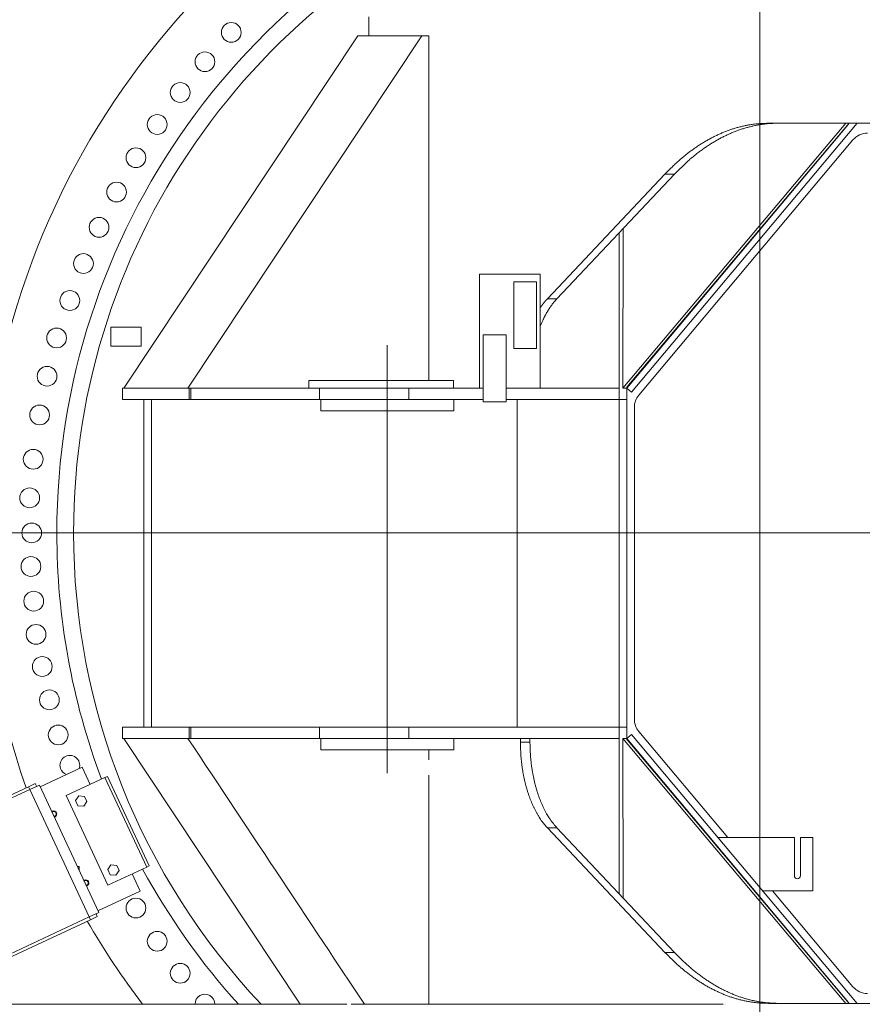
# Model space of a CAD drawing. Extents: x 0 to 59450, y 0 to 42050.
# Tile 261 of 304: x 34977 to 36085, y 35901 to 37197. Entities that reach past the tile are written whole.
import ezdxf

# ---------------------------------------------------------------- set-up
doc = ezdxf.new("R2010")
doc.units = 0
doc.header["$LTSCALE"] = 20
doc.header["$MEASUREMENT"] = 0
doc.layers.get('0').update_dxf_attribs({"linetype": 'CONTINUOUS'})
doc.layers.get('Defpoints').update_dxf_attribs({"linetype": 'CONTINUOUS'})
doc.dimstyles.new('DXF001', dxfattribs={"dimtxt": 3.1, "dimasz": 2, "dimexe": 2, "dimexo": 0.8, "dimgap": 0.09, "dimtad": 1, "dimdsep": 46, "dimtxsty": 'STANDARD', "dimcen": 0.09, "dimazin": 2, "dimtfac": 0.645161, "dimtdec": 4, "dimtmove": 0, "dimatfit": 3, "dimfxl": 1, "dimtvp": 0.66129, "dimtolj": 1, "dimtzin": 0, "dimarcsym": 0})

# ---------------------------------------------------------------- blocks, each defined once
blk = doc.blocks.new('_OPEN')
at = {"color": 0, "linetype": 'ByBlock', "lineweight": -2}
for p, q in [((-1, 0.166667), (0, 0)), ((0, 0), (-1, -0.166667)), ((0, 0), (-1, 0))]:
    blk.add_line(p, q, dxfattribs=at)
blk = doc.blocks.new('*D32')
at = {"color": 0, "linetype": 'Continuous', "lineweight": -2}
for p, q in [((36630.8, 38018.8), (33035.6, 38018.8)), ((33037.6, 35020.5), (33037.6, 38016.8)), ((34773.9, 35018.5), (33035.6, 35018.5))]:
    blk.add_line(p, q, dxfattribs=at)
at = {"layer": 'Defpoints', "color": 0, "linetype": 'Continuous'}
for p in [(33037.6, 38018.8), (36631.6, 38018.8), (34774.7, 35018.5)]:
    blk.add_point(p, dxfattribs=at)
at = {"color": 0, "linetype": 'Continuous', "lineweight": -2, "xscale": 2, "yscale": 2, "zscale": 2}
for p, rotation in [((33037.6, 38018.8), 90), ((33037.6, 35018.5), 270)]:
    blk.add_blockref('_OPEN', p, dxfattribs=dict(at, rotation=rotation))
at = {"color": 0, "linetype": 'Continuous', "lineweight": 13, "insert": (32997.5, 36692.5), "char_height": 80, "attachment_point": 5, "rotation": 90}
blk.add_mtext('\\A1;\\A1;3000', dxfattribs=at)

msp = doc.modelspace()

# ---------------------------------------------------------------- linework, layer by layer
at = {"color": 3, "linetype": 'Continuous', "lineweight": 13}
for p, q in [((35950.241, 36521.459), (35950.241, 37577.959)), ((35436.042, 37200.459), (35436.042, 37175.459)), ((35113.751, 36711.959), (35421.399, 37175.459)), ((35505.822, 37175.459), (35198.174, 36711.959)), ((35421.399, 37175.459), (35505.822, 37175.459)), ((35514.902, 37175.459), (35505.822, 37175.459)), ((35514.902, 37175.459), (35514.902, 36721.959)), ((36063.516, 37060.459), (35770.223, 36711.959)), ((35775.241, 36713.01), (36067.649, 37060.459)), ((35775.241, 36711.959), (36066.71, 37059.319)), ((36078.11, 37060.459), (35781.369, 36706.817)), ((36284.288, 37060.459), (35961.673, 37060.459)), ((35974.253, 37060.458), (35969.548, 37060.383)), ((36067.66, 37060.45), (36067.667, 37060.459)), ((35791.089, 36702.844), (36072.762, 37038.529)), ((35670.819, 36829.487), (35825.513, 36993.472)), ((35838.093, 36993.472), (35683.399, 36829.487)), ((35825.512, 36993.473), (35829.607, 36997.726)), ((35838.093, 36993.472), (35825.513, 36993.472)), ((35770.746, 36922.079), (35770.223, 36711.959)), ((35765.241, 36711.959), (35765.241, 36916.243)), ((35581.582, 36861.959), (35661.582, 36861.959)), ((35581.582, 36861.959), (35581.582, 36711.959)), ((35661.582, 36861.959), (35661.582, 36711.959)), ((35656.582, 36851.959), (35626.582, 36851.959)), ((35626.582, 36851.959), (35626.582, 36849.96)), ((35626.582, 36763.959), (35626.582, 36849.959)), ((35656.582, 36849.96), (35656.582, 36851.959)), ((35656.582, 36849.959), (35656.582, 36763.959)), ((35661.582, 36817.812), (35661.878, 36818.251)), ((35683.399, 36829.487), (35670.819, 36829.487)), ((35683.4, 36829.487), (35682.583, 36828.607)), ((35096.586, 36791.959), (35096.586, 36766.959)), ((35096.586, 36791.959), (35136.586, 36791.959)), ((35136.586, 36791.959), (35136.586, 36766.959)), ((35616.582, 36781.959), (35586.582, 36781.959)), ((35586.582, 36781.959), (35586.582, 36779.959)), ((35586.582, 36693.959), (35586.582, 36779.959)), ((35616.582, 36779.959), (35616.582, 36781.959)), ((35616.582, 36779.959), (35616.582, 36693.959)), ((35136.586, 36766.959), (35096.586, 36766.959)), ((35460.241, 36768.484), (35460.241, 36205.348)), ((35656.582, 36763.959), (35626.582, 36763.959)), ((35357.215, 36721.959), (35547.215, 36721.959)), ((35357.215, 36721.959), (35357.215, 36711.959)), ((35547.215, 36711.959), (35547.215, 36721.959)), ((35111.983, 36711.959), (35111.983, 36696.959)), ((35111.983, 36711.959), (35199.661, 36711.959)), ((35199.661, 36711.959), (35201.959, 36711.959)), ((35199.661, 36711.959), (35199.661, 36696.959)), ((35201.959, 36711.959), (35371.161, 36711.959)), ((35201.959, 36711.959), (35201.959, 36696.959)), ((35371.161, 36711.959), (35488.726, 36711.959)), ((35371.161, 36711.959), (35371.161, 36696.959)), ((35488.726, 36711.959), (35581.582, 36711.959)), ((35488.726, 36696.959), (35488.726, 36711.959)), ((35586.583, 36711.959), (35581.582, 36711.959)), ((35661.582, 36711.959), (35616.583, 36711.959)), ((35661.583, 36711.959), (35765.241, 36711.959)), ((35765.241, 36711.959), (35765.241, 36696.959)), ((35770.223, 36711.959), (35774.356, 36711.959)), ((35775.241, 36713.01), (35775.241, 36696.959)), ((35781.369, 36706.817), (35775.241, 36711.959)), ((35199.661, 36696.959), (35111.983, 36696.959)), ((35140.241, 36265.959), (35140.241, 36696.959)), ((35150.241, 36265.959), (35150.241, 36689.627)), ((35201.959, 36696.959), (35199.661, 36696.959)), ((35371.161, 36696.959), (35201.959, 36696.959)), ((35488.726, 36696.959), (35371.161, 36696.959)), ((35372.741, 36696.959), (35372.741, 36681.959)), ((35586.582, 36696.959), (35488.726, 36696.959)), ((35547.741, 36681.959), (35547.741, 36696.959)), ((35616.582, 36693.959), (35586.582, 36693.959)), ((35765.241, 36696.959), (35616.581, 36696.959)), ((35631.326, 36265.959), (35631.326, 36696.959)), ((35765.241, 36265.959), (35765.241, 36696.959)), ((35775.241, 36696.959), (35765.241, 36696.959)), ((35775.241, 36696.959), (35775.241, 36265.959)), ((35372.741, 36681.959), (35547.741, 36681.959)), ((35785.241, 36686.774), (35785.241, 36527.459)), ((35950.241, 36521.459), (34893.741, 36521.459)), ((35785.241, 36527.459), (35785.241, 36276.144)), ((35950.241, 36521.459), (37006.741, 36521.459)), ((35950.241, 36521.459), (35950.241, 34968.205)), ((35111.983, 36265.959), (35111.983, 36250.959)), ((35111.983, 36265.959), (35199.661, 36265.959)), ((35199.661, 36265.959), (35201.959, 36265.959)), ((35199.661, 36250.959), (35199.661, 36265.959)), ((35201.959, 36265.959), (35488.726, 36265.959)), ((35201.959, 36265.959), (35201.959, 36250.959)), ((35371.161, 36265.959), (35371.161, 36250.959)), ((35488.726, 36265.959), (35765.241, 36265.959)), ((35488.726, 36250.959), (35488.726, 36265.959)), ((35765.241, 36265.959), (35775.241, 36265.959)), ((35765.241, 36265.959), (35765.241, 36250.959)), ((35775.241, 36265.959), (35775.241, 36249.908)), ((35199.661, 36250.959), (35111.983, 36250.959)), ((35345.731, 35901.459), (35113.751, 36250.959)), ((35198.174, 36250.958), (35205.907, 36239.308)), ((35201.959, 36250.959), (35199.661, 36250.959)), ((35371.161, 36250.959), (35201.959, 36250.959)), ((35488.726, 36250.959), (35371.161, 36250.959)), ((35372.741, 36250.959), (35372.741, 36235.959)), ((35765.241, 36250.959), (35488.726, 36250.959)), ((35547.741, 36235.959), (35547.741, 36250.959)), ((35635.418, 36246.014), (35635.418, 36250.959)), ((35647.998, 36250.959), (35647.998, 36246.014)), ((35765.241, 36250.959), (35765.241, 36046.675)), ((36063.516, 35902.459), (35770.223, 36250.959)), ((35770.223, 36250.959), (35770.746, 36040.839)), ((35770.223, 36250.959), (35774.356, 36250.959)), ((35774.356, 36250.959), (36067.649, 35902.459)), ((35775.241, 36250.959), (35781.369, 36256.101)), ((36066.71, 35903.599), (35775.241, 36250.959)), ((35781.369, 36256.101), (36078.11, 35902.459)), ((35908.24, 36120.459), (35791.089, 36260.074)), ((35205.907, 36239.308), (35213.64, 36227.658)), ((35372.741, 36235.959), (35547.741, 36235.959)), ((35514.902, 36235.959), (35514.902, 36222.859)), ((35635.418, 36246.014), (35647.998, 36246.014)), ((35647.997, 36246.014), (35648.037, 36241.659)), ((35213.64, 36227.658), (35221.372, 36216.008)), ((35003.803, 36187.413), (35059.088, 36213.193)), ((35059.088, 36213.193), (35069.653, 36190.536)), ((35221.372, 36216.008), (35229.105, 36204.358)), ((35037.933, 36175.744), (35089.012, 36199.563)), ((35089.012, 36199.563), (35092.311, 36201.101)), ((35143.953, 36081.743), (35089.012, 36199.563)), ((35092.311, 36201.101), (35147.252, 36083.281)), ((35229.105, 36204.358), (35236.838, 36192.709)), ((35514.902, 36202.854), (35514.902, 35901.459)), ((34988.368, 36187.388), (34843.359, 36119.769)), ((34990.058, 36183.762), (34845.049, 36116.144)), ((34997.431, 36191.614), (34988.368, 36187.388)), ((34990.058, 36183.762), (34988.368, 36187.388)), ((35002.747, 36189.679), (34990.058, 36183.762)), ((35068.243, 36016.096), (34990.058, 36183.762)), ((34997.431, 36191.614), (34999.121, 36187.989)), ((35002.747, 36189.679), (35080.931, 36022.012)), ((35236.838, 36192.709), (35244.57, 36181.059)), ((35092.873, 36057.924), (35037.933, 36175.744)), ((35054.695, 36175.291), (35050.39, 36169.143)), ((35062.172, 36174.637), (35054.695, 36175.291)), ((35065.344, 36167.834), (35062.172, 36174.637)), ((35244.57, 36181.059), (35252.303, 36169.409)), ((35050.39, 36169.143), (35053.562, 36162.34)), ((35061.039, 36161.686), (35053.562, 36162.34)), ((35061.039, 36161.686), (35065.344, 36167.834)), ((35252.303, 36169.409), (35260.036, 36157.759)), ((35260.036, 36157.759), (35267.768, 36146.109)), ((35023.274, 36147.966), (35023.282, 36147.948)), ((35023.327, 36147.969), (35023.319, 36147.987)), ((35267.768, 36146.109), (35275.501, 36134.459)), ((35275.501, 36134.459), (35283.234, 36122.809)), ((35670.819, 36133.43), (35668.784, 36135.671)), ((35825.513, 35969.446), (35670.819, 36133.431)), ((35670.819, 36133.431), (35683.399, 36133.431)), ((35683.399, 36133.431), (35838.093, 35969.446)), ((35283.234, 36122.809), (35290.966, 36111.159)), ((35895.186, 36120.459), (35995.741, 36120.459)), ((35995.741, 36120.459), (35995.741, 36070.459)), ((36003.741, 36120.459), (36019.741, 36120.459)), ((36003.741, 36070.459), (36003.741, 36120.459)), ((36019.741, 36120.459), (36019.741, 36050.459)), ((35290.966, 36111.159), (35298.699, 36099.509)), ((35298.699, 36099.509), (35306.432, 36087.859)), ((35055.241, 36082.459), (35052.744, 36082.459)), ((35055.241, 36077.106), (35055.241, 36082.459)), ((35096.956, 36084.66), (35092.651, 36078.512)), ((35143.953, 36081.743), (35092.873, 36057.924)), ((35104.433, 36084.006), (35096.956, 36084.66)), ((35107.605, 36077.203), (35104.433, 36084.006)), ((35147.252, 36083.281), (35143.953, 36081.743)), ((35306.432, 36087.859), (35314.165, 36076.207)), ((35092.651, 36078.512), (35095.823, 36071.709)), ((35103.3, 36071.055), (35095.823, 36071.709)), ((35103.3, 36071.055), (35107.605, 36077.203)), ((35124.594, 36072.716), (35135.159, 36050.058)), ((35314.165, 36076.207), (35321.897, 36064.559)), ((35065.535, 36057.335), (35065.544, 36057.317)), ((35065.589, 36057.338), (35065.581, 36057.356)), ((35321.897, 36064.559), (35329.626, 36052.915)), ((35135.159, 36050.058), (35079.874, 36024.278)), ((35329.626, 36052.915), (35337.362, 36041.259)), ((35337.362, 36041.259), (35345.111, 36029.585)), ((36019.741, 36050.459), (35953.923, 36050.459)), ((36072.762, 35924.389), (35966.977, 36050.459)), ((35345.111, 36029.585), (35352.828, 36017.959)), ((34923.233, 35948.477), (35068.243, 36016.096)), ((35068.243, 36016.096), (35080.931, 36022.012)), ((35068.243, 36016.096), (35069.933, 36012.47)), ((35069.933, 36012.47), (35078.996, 36016.696)), ((35078.996, 36016.696), (35077.306, 36020.322)), ((35352.828, 36017.959), (35360.499, 36006.402)), ((34924.924, 35944.851), (35069.933, 36012.47)), ((35360.499, 36006.402), (35368.293, 35994.659)), ((35368.293, 35994.659), (35376.27, 35982.641)), ((35376.27, 35982.641), (35383.758, 35971.359)), ((35383.758, 35971.359), (35390.529, 35961.159)), ((35825.513, 35969.446), (35838.093, 35969.446)), ((35838.094, 35969.447), (35842.189, 35965.193)), ((35390.529, 35961.159), (35399.224, 35948.059)), ((35399.224, 35948.059), (35412.616, 35927.882)), ((35412.616, 35927.882), (35430.154, 35901.459)), ((35001.976, 35901.459), (34201.06, 35901.459)), ((35001.821, 35901.19), (35001.822, 35901.194)), ((35001.976, 35901.19), (35001.976, 35901.459)), ((35001.981, 35901.459), (35005.926, 35901.459)), ((35005.926, 35901.46), (35005.923, 35901.46)), ((35401.942, 35901.459), (35005.927, 35901.459)), ((35401.497, 35901.19), (35401.512, 35901.208)), ((35401.942, 35901.459), (35404.452, 35901.459)), ((35401.942, 35901.459), (35401.942, 35901.19)), ((35404.451, 35901.459), (35405.741, 35901.459)), ((35404.451, 35901.459), (35404.451, 35901.19)), ((35405.741, 35901.19), (35405.741, 35901.459)), ((35413.741, 35901.459), (35414.174, 35901.459)), ((35413.741, 35901.19), (35413.741, 35901.459)), ((35414.174, 35901.459), (35416.174, 35901.459)), ((35414.174, 35901.19), (35414.174, 35901.459)), ((35889.741, 35901.459), (35416.174, 35901.459)), ((35416.174, 35901.459), (35416.174, 35901.19)), ((35889.741, 35901.459), (35891.741, 35901.459)), ((35889.741, 35901.19), (35889.741, 35901.459)), ((35891.741, 35901.459), (35892.741, 35901.459)), ((35891.741, 35901.459), (35891.741, 35901.19)), ((35900.741, 35901.459), (35892.741, 35901.459)), ((35892.741, 35901.19), (35892.741, 35901.459)), ((35904.465, 35901.183), (35904.472, 35901.19)), ((35904.472, 35901.19), (35904.465, 35901.19)), ((35961.674, 35902.459), (35956.969, 35902.534)), ((35961.673, 35902.459), (36284.288, 35902.459)), ((36067.667, 35902.459), (36067.66, 35902.467))]:
    msp.add_line(p, q, dxfattribs=at)
for centre in [(35255.098, 37179.929), (35220.469, 37141.329), (35187.98, 37100.911), (35157.727, 37058.793), (35129.798, 37015.099), (35104.277, 36969.958), (35081.236, 36923.5), (35060.744, 36875.864), (35042.862, 36827.188), (35025.404, 36777.909), (35012.889, 36727.585), (35003.117, 36676.657), (34994.66, 36618.356), (34990.016, 36567.551), (34992.741, 36521.459), (34992.741, 36521.459), (34991.683, 36477.224), (34995.393, 36431.62), (34998.389, 36387.901), (35006.574, 36345.642), (35015.917, 36301.782), (35027.541, 36255.596), (35129.801, 36027.814), (35157.73, 35984.12), (35187.983, 35942.002)]:
    msp.add_circle(centre, 13, dxfattribs=at)
for centre, radius, start, end in [((35950.241, 36521.459), 1021.5, 108.09943, 180), ((35950.241, 36521.459), 924.5, 108.96492, 180), ((35950.241, 36521.459), 902.5, 108.5521, 180), ((35966.952, 36891.185), 170.008, 107.968644, 109.636104), ((35969.007, 36884.361), 177.134, 106.340361, 107.91991), ((35963.565, 36900.405), 160.208, 104.326794, 106.087341), ((35977.779, 36896.041), 164.849, 107.909681, 109.632465), ((35957.163, 36924.528), 135.251, 102.109825, 104.227717), ((35976.801, 36898.839), 161.885, 106.144021, 107.885211), ((35965.413, 36896.946), 163.966, 101.271586, 102.906535), ((35976.163, 36901.493), 159.159, 104.42987, 106.188814), ((36014.997, 36651.633), 414.24, 100.781923, 101.365402), ((35975.516, 36903.678), 156.881, 102.627323, 104.400004), ((35957.473, 36927.241), 132.828, 96.335521, 98.646393), ((35975.159, 36905.779), 154.753, 100.881811, 102.668233), ((35955.936, 36943.217), 116.78, 92.430717, 96.451161), ((35974.74, 36907.476), 153.007, 99.051186, 100.847772), ((35974.632, 36908.751), 151.732, 97.28367, 99.086515), ((35972.599, 36752.794), 307.858, 92.033693, 94.026123), ((35974.438, 36909.342), 151.121, 95.437409, 97.239326), ((35974.395, 36910.656), 149.809, 93.658204, 95.468693), ((35974.205, 36912.231), 148.224, 91.800436, 93.623735), ((35981.862, 36860.872), 203.843, 119.332606, 120.81259), ((35978.834, 36866.199), 197.717, 117.811935, 119.323918), ((35975.867, 36871.319), 191.803, 116.197355, 117.741537), ((35990.263, 36868.15), 195.452, 119.308736, 120.853139), ((35973.715, 36875.709), 186.915, 114.629164, 116.199507), ((35988.364, 36871.748), 191.386, 117.77916, 119.340225), ((35971.913, 36879.115), 183.067, 112.972201, 114.560842), ((35985.49, 36877.132), 185.282, 116.170784, 117.768911), ((35969.518, 36884.568), 177.113, 111.317445, 112.9474), ((35983.373, 36881.86), 180.105, 114.599758, 116.22987), ((35966.651, 36891.311), 169.789, 109.554851, 111.24335), ((35981.635, 36885.542), 176.035, 112.931452, 114.584309), ((35980.215, 36889.275), 172.043, 111.303113, 112.980243), ((35978.803, 36892.738), 168.303, 109.583264, 111.283599), ((36091.913, 37022.459), 25, 90, 140), ((35997.275, 36838.336), 231.145, 125.224832, 126.581321), ((35992.974, 36844.364), 223.74, 123.827232, 125.215314), ((35988.843, 36850.064), 216.705, 122.339798, 123.758867), ((36002.145, 36849.561), 217.536, 125.258797, 126.712302), ((35985.262, 36855.667), 210.056, 120.881913, 122.332146), ((36007.909, 36840.312), 228.417, 123.751912, 125.100016), ((35996.959, 36856.737), 208.677, 122.287571, 123.758011), ((35991.444, 36866.259), 197.682, 120.865826, 122.410186), ((36018.359, 36813.055), 264.063, 130.618602, 131.852855), ((36012.496, 36819.822), 255.11, 129.342861, 130.608439), ((36007.062, 36826.013), 246.877, 127.98345, 129.278435), ((36000.457, 36851.161), 215.357, 130.86872, 132.576128), ((36002.123, 36832.275), 238.902, 126.648432, 127.973962), ((36266.176, 36518.484), 641.017, 128.933667, 129.372338), ((36018.692, 36825.439), 246.721, 127.770006, 129.023077), ((35988.214, 36868.364), 194.136, 126.73371, 128.41905), ((36036.111, 36794.906), 289.447, 134.357708, 135.515689), ((36030.824, 36799.946), 282.147, 133.128516, 134.305553), ((36025.093, 36806.001), 273.811, 131.917439, 133.119363), ((36245.176, 36591.947), 571.785, 134.066188, 135.393749), ((35992.978, 36858.352), 205.004, 132.396817, 135.203153), ((35748.438, 36759.56), 104.581, 145.572208, 145.860978), ((35747.22, 36760.389), 103.108, 145.278028, 145.569628), ((35746.256, 36761.05), 101.939, 144.980747, 145.274483), ((35745.555, 36761.53), 101.089, 144.681003, 144.975895), ((35744.764, 36762.097), 100.117, 144.387347, 144.683851), ((35743.958, 36762.656), 99.136, 144.080834, 144.378939), ((35743.15, 36763.242), 98.138, 143.781356, 144.081227), ((35742.394, 36763.771), 97.215, 143.468193, 143.76956), ((35741.606, 36764.367), 96.227, 143.171199, 143.474341), ((35740.849, 36764.924), 95.287, 142.861515, 143.166249), ((35740.093, 36765.482), 94.347, 142.548152, 142.854617), ((35739.404, 36766.013), 93.477, 142.241307, 142.549177), ((35738.605, 36766.614), 92.478, 141.923053, 142.232941), ((35737.779, 36767.264), 91.427, 141.612309, 141.924314), ((35737.202, 36767.72), 90.691, 141.29849, 141.611571), ((35736.906, 36767.943), 90.321, 140.979095, 141.291886), ((35735.672, 36768.927), 88.743, 140.653847, 140.971118), ((35733.769, 36770.465), 86.296, 140.31713, 140.642345), ((35734.715, 36769.733), 87.491, 140.025576, 140.343647), ((35738.286, 36766.723), 92.162, 139.719164, 140.017978), ((35732.104, 36771.859), 84.125, 139.334504, 139.665477), ((35722.577, 36780.034), 71.572, 138.93284, 139.328746), ((35734.613, 36769.83), 87.349, 138.768808, 139.072568), ((35836.881, 36680.306), 223.266, 138.681628, 138.788785), ((35722.177, 36780.498), 70.968, 137.863061, 138.291915), ((35715.816, 36786.273), 62.377, 137.130808, 137.87648), ((35790.834, 36717.815), 163.934, 137.062343, 137.43253), ((35759.831, 36760.355), 103.152, 145.663142, 146.420871), ((35757.675, 36761.869), 100.518, 144.913379, 145.682729), ((35755.689, 36763.244), 98.102, 144.124512, 144.903942), ((35753.678, 36764.742), 95.595, 143.354494, 144.145625), ((35751.819, 36766.115), 93.285, 142.54806, 143.349398), ((35749.89, 36767.633), 90.83, 141.7548, 142.568617), ((35748.06, 36769.061), 88.508, 140.92235, 141.747646), ((35746.376, 36770.474), 86.311, 140.108764, 140.945408), ((35744.998, 36771.609), 84.525, 139.255999, 140.100022), ((35743.007, 36773.363), 81.872, 138.415323, 139.276594), ((35740.596, 36775.505), 78.647, 137.530828, 138.41641), ((35781.688, 36747.415), 128.57, 152.762482, 153.439782), ((35788.808, 36743.521), 136.683, 152.056458, 152.677277), ((35778.98, 36748.734), 125.558, 151.382593, 152.05632), ((35773.776, 36751.689), 119.575, 150.727302, 151.43129), ((35773.34, 36751.917), 119.083, 150.021605, 150.720381), ((35771.674, 36752.901), 117.148, 149.328294, 150.030975), ((35768.783, 36754.598), 113.796, 148.604539, 149.320828), ((35766.214, 36756.215), 110.76, 147.897499, 148.626288), ((35764.166, 36757.485), 108.351, 147.153961, 147.89098), ((35761.976, 36758.944), 105.719, 146.427013, 147.174508), ((35950.835, 36674.778), 312.659, 157.026417, 157.689125), ((35767.504, 36753.7), 113.07, 156.196709, 157.587565), ((35775.389, 36750.401), 121.616, 155.445319, 156.273929), ((36015.964, 36634.885), 388.472, 154.494999, 154.693808), ((35794.566, 36740.632), 143.116, 153.945125, 154.538962), ((35767.701, 36754.439), 112.919, 153.454299, 154.251555), ((35810.241, 36686.774), 25, 140, 180), ((35250.241, 36689.627), 100, 175.75947, 180), ((35950.241, 36521.459), 1021.5, 180, 199.17155), ((35950.241, 36521.459), 924.5, 180, 200.51876), ((35950.241, 36521.459), 902.5, 180, 223.39157), ((35810.241, 36276.144), 25, 180, 220), ((36118.153, 36255.808), 482.834, 181.16232, 182.343571), ((35818.68, 36240.529), 183.012, 181.397712, 183.785305), ((35881.201, 36245.872), 233.202, 181.03501, 182.111557), ((35887.845, 36246.154), 239.852, 182.120578, 183.174531), ((35042.863, 36215.725), 13, 340.25378, 558.62069), ((35836.06, 36241.33), 200.407, 183.686013, 185.113088), ((36183.302, 36284.313), 550.226, 186.348682, 186.756661), ((35890.017, 36246.251), 242.026, 183.168883, 184.21873), ((35885.248, 36246.106), 237.259, 184.268443, 185.343057), ((35882.053, 36245.801), 234.05, 185.341537, 186.432969), ((35042.863, 36215.725), 13, 198.62069, 249.74622), ((35868.694, 36246.753), 233.384, 186.686699, 187.748347), ((35824.409, 36239.014), 188.467, 187.2322, 188.628762), ((35847.593, 36242.627), 211.931, 188.654167, 189.865549), ((35879.145, 36245.647), 231.143, 186.475877, 187.581719), ((35875.863, 36245.216), 227.833, 187.583308, 188.704238), ((35871.176, 36244.693), 223.121, 188.753605, 189.895378), ((35858.298, 36244.969), 222.88, 189.987327, 191.117082), ((35840.887, 36241.537), 205.133, 191.114118, 192.341909), ((35830.836, 36238.987), 194.77, 192.240951, 193.530287), ((35866.506, 36243.892), 218.382, 189.89879, 191.060844), ((35861.113, 36243.041), 212.926, 191.114561, 192.299758), ((35855.626, 36241.867), 207.315, 192.305731, 193.514656), ((35827.766, 36238.273), 191.618, 193.537439, 194.83467), ((35822.538, 36236.766), 186.179, 194.798435, 196.119067), ((35815.058, 36234.6), 178.392, 196.117618, 197.480102), ((35849.58, 36240.63), 201.147, 193.574689, 194.809818), ((35843.192, 36238.98), 194.55, 194.820868, 196.085345), ((35836.288, 36237.217), 187.428, 196.152134, 197.449214), ((35807.928, 36232.159), 170.857, 197.417666, 198.82233), ((35801.385, 36229.914), 163.941, 198.817438, 200.259376), ((35794.518, 36227.199), 156.559, 200.197536, 201.68358), ((35829.865, 36235.224), 180.703, 197.457132, 198.784981), ((35823.805, 36233.389), 174.375, 198.855233, 200.210373), ((35815.643, 36230.494), 165.716, 200.246099, 201.650589), ((35787.73, 36224.483), 149.247, 201.677213, 203.20819), ((35780.845, 36221.334), 141.678, 203.135015, 204.717843), ((35774.348, 36218.316), 134.514, 204.707634, 206.340149), ((35767.843, 36214.9), 127.169, 206.260971, 207.951131), ((35806.15, 36226.975), 155.594, 201.735917, 203.206623), ((35802.361, 36225.225), 151.422, 203.162799, 204.641539), ((35803.42, 36225.912), 152.671, 204.710243, 206.139746), ((35786.515, 36218.274), 134.131, 206.392299, 208.004925), ((35021.614, 36151.584), 4, 115, 130.47226), ((35021.614, 36151.584), 3.98, 115, 130.55607), ((35021.614, 36151.584), 3.35, 115, 138.0412), ((35021.614, 36151.584), 3.25, 270.20204, 499.78589), ((35021.614, 36151.584), 4, 295.3581, 475), ((35021.614, 36151.584), 3.98, 295.3599, 475), ((35021.614, 36151.584), 3.35, 275.16922, 475), ((35021.614, 36151.584), 3.98, 278.67009, 294.6401), ((35021.614, 36151.584), 4, 278.75831, 294.6419), ((35021.614, 36151.584), 3.98, 294.6401, 295.3599), ((35021.614, 36151.584), 4, 294.6419, 295.3581), ((35761.856, 36211.691), 120.377, 207.937781, 209.681517), ((35755.71, 36207.992), 113.206, 209.595529, 211.405896), ((35749.98, 36204.449), 106.468, 211.385069, 213.260318), ((35744.886, 36200.913), 100.27, 213.167314, 215.107265), ((35764.6, 36206.915), 109.449, 208.141854, 210.109222), ((35779.46, 36213.773), 125.754, 209.415428, 211.001881), ((35914.355, 36294.448), 282.933, 210.935225, 211.564641), ((35752.613, 36199.266), 95.363, 213.707901, 215.975412), ((35740.82, 36198.047), 95.296, 215.103479, 217.088034), ((35735.164, 36193.568), 88.083, 216.982634, 219.0701), ((35728.972, 36188.404), 80.021, 218.993888, 221.223277), ((35737.052, 36188.094), 76.207, 216.049832, 220.215873), ((35821.009, 36252.507), 181.977, 218.634748, 220.870603), ((35950.241, 36521.459), 924.5, 208.58239, 222.11592), ((35999.741, 36070.459), 4, 180, 360), ((35063.876, 36060.953), 4, 115, 130.48566), ((35063.876, 36060.953), 3.98, 115, 130.56666), ((35063.876, 36060.953), 3.35, 115, 138.082), ((35063.876, 36060.953), 3.25, 270.19014, 499.80474), ((35063.876, 36060.953), 4, 295.3581, 475), ((35063.876, 36060.953), 3.98, 295.3599, 475), ((35063.876, 36060.953), 3.35, 275.14786, 475), ((35063.876, 36060.953), 3.98, 278.65359, 294.6401), ((35063.876, 36060.953), 4, 278.7474, 294.6419), ((35063.876, 36060.953), 3.98, 294.6401, 295.3599), ((35063.876, 36060.953), 4, 294.6419, 295.3581), ((35950.241, 36521.459), 1021.5, 210.01333, 217.36933), ((36232.614, 36370.989), 571.811, 224.606075, 225.933609), ((36048.698, 36168.013), 289.451, 224.483478, 225.641461), ((35980.404, 36104.574), 205.013, 224.796882, 227.603163), ((35987.882, 36111.761), 215.364, 227.423021, 229.130398), ((36043.41, 36162.963), 282.143, 225.692293, 226.869334), ((36037.678, 36156.913), 273.809, 226.879152, 228.08108), ((36030.944, 36149.858), 264.061, 228.145644, 229.379904), ((36253.613, 36444.457), 641.046, 230.627679, 231.066342), ((36006.118, 36137.487), 246.732, 230.976679, 232.229726), ((35975.639, 36094.561), 194.144, 231.580702, 233.266013), ((36025.08, 36143.095), 255.111, 229.390778, 230.656364), ((35989.57, 36113.368), 217.548, 233.28809, 234.741571), ((36019.647, 36136.896), 246.871, 230.719395, 232.014391), ((36014.707, 36130.642), 238.902, 232.025124, 233.350668), ((36009.858, 36124.572), 231.138, 233.41668, 234.773185), ((35995.334, 36122.61), 228.423, 234.899204, 236.247286), ((35984.384, 36106.188), 208.685, 236.241686, 237.712104), ((35978.867, 36096.666), 197.689, 237.589657, 239.133994), ((36005.557, 36118.552), 223.74, 234.783806, 236.171906), ((35977.687, 36094.774), 195.46, 239.14657, 240.690952), ((36001.425, 36112.843), 216.697, 236.239153, 237.658243), ((35975.788, 36091.176), 191.393, 240.659441, 242.220487), ((35997.845, 36107.249), 210.055, 237.667017, 239.117272), ((35994.444, 36102.039), 203.839, 239.185911, 240.66592), ((35991.416, 36096.712), 197.711, 240.674772, 242.186782), ((36091.913, 35940.459), 25, 220, 270), ((35220.472, 35901.584), 13, 359.4463, 540.5537), ((35972.914, 36085.791), 185.289, 242.230712, 243.828821), ((35970.797, 36081.059), 180.109, 243.769331, 245.399426), ((35969.059, 36077.381), 176.04, 245.415327, 247.068169), ((35988.448, 36091.592), 191.798, 242.257155, 243.801368), ((35967.638, 36073.651), 172.052, 247.019778, 248.696895), ((35986.297, 36087.206), 186.912, 243.799568, 245.369943), ((35966.226, 36070.18), 168.305, 248.715655, 250.415977), ((35984.494, 36083.791), 183.058, 245.437404, 247.02608), ((35965.201, 36066.881), 164.854, 250.367146, 252.08992), ((35982.1, 36078.343), 177.106, 247.05131, 248.681303), ((35979.232, 36071.603), 169.786, 248.755878, 250.444419), ((35979.533, 36071.725), 170.001, 250.362734, 252.030237), ((35003.859, 35900.596), 2.123, 163.515102, 163.629616), ((35003.817, 35900.607), 2.08, 163.360292, 163.476144), ((35003.78, 35900.619), 2.041, 163.281334, 163.398844), ((35003.736, 35900.632), 1.995, 163.16184, 163.28125), ((35003.693, 35900.645), 1.95, 163.040697, 163.162005), ((35003.653, 35900.658), 1.907, 162.917901, 163.041048), ((35003.612, 35900.67), 1.865, 162.793333, 162.918427), ((35003.576, 35900.683), 1.827, 162.708974, 162.836049), ((35003.533, 35900.695), 1.782, 162.538865, 162.667925), ((35003.495, 35900.707), 1.743, 162.408923, 162.539941), ((35003.461, 35900.719), 1.707, 162.320851, 162.453993), ((35003.419, 35900.731), 1.662, 162.143169, 162.278571), ((35003.377, 35900.743), 1.619, 161.962013, 162.099707), ((35003.347, 35900.754), 1.587, 161.869659, 162.009397), ((35003.309, 35900.766), 1.547, 161.683172, 161.825119), ((35003.276, 35900.777), 1.513, 161.540628, 161.684729), ((35003.239, 35900.788), 1.474, 161.347514, 161.493946), ((35003.211, 35900.799), 1.443, 161.248926, 161.397671), ((35003.174, 35900.81), 1.405, 161.049839, 161.201061), ((35003.143, 35900.82), 1.373, 160.897568, 161.05122), ((35003.112, 35900.831), 1.34, 160.742872, 160.899112), ((35003.078, 35900.842), 1.305, 160.533328, 160.692103), ((35003.048, 35900.852), 1.273, 160.372886, 160.534379), ((35003.019, 35900.863), 1.242, 160.209936, 160.374106), ((35002.991, 35900.873), 1.211, 160.044336, 160.211313), ((35002.964, 35900.883), 1.183, 159.87615, 160.045813), ((35002.933, 35900.893), 1.15, 159.648026, 159.820579), ((35002.907, 35900.903), 1.123, 159.473356, 159.648732), ((35002.88, 35900.913), 1.094, 159.295676, 159.47418), ((35002.854, 35900.923), 1.066, 159.115041, 159.296729), ((35002.828, 35900.933), 1.038, 158.931322, 159.116371), ((35002.8, 35900.942), 1.008, 158.682177, 158.870511), ((35002.775, 35900.952), 0.982, 158.491109, 158.682952), ((35002.754, 35900.961), 0.959, 158.361369, 158.556679), ((35002.724, 35900.971), 0.928, 158.033042, 158.232045), ((35002.704, 35900.98), 0.906, 157.897981, 158.100623), ((35002.682, 35900.989), 0.881, 157.693259, 157.899784), ((35002.657, 35900.998), 0.855, 157.41539, 157.625742), ((35002.635, 35901.008), 0.831, 157.202076, 157.416513), ((35002.614, 35901.016), 0.809, 156.984998, 157.203463), ((35002.593, 35901.025), 0.786, 156.763893, 156.986659), ((35002.571, 35901.034), 0.762, 156.463609, 156.690616), ((35002.554, 35901.067), 0.733, 158.082822, 158.314359), ((35002.532, 35901.051), 0.72, 155.998023, 156.234027), ((35002.513, 35901.059), 0.699, 155.758627, 155.999408), ((35002.495, 35901.067), 0.679, 155.514801, 155.760293), ((35002.477, 35901.076), 0.659, 155.266234, 155.51676), ((35002.46, 35901.084), 0.64, 155.012998, 155.268493), ((35002.44, 35901.092), 0.619, 154.668471, 154.929282), ((35002.426, 35901.099), 0.603, 154.4916, 154.757653), ((35002.408, 35901.107), 0.583, 154.133461, 154.405128), ((35002.392, 35901.115), 0.566, 153.858051, 154.135257), ((35002.377, 35901.122), 0.548, 153.577022, 153.860156), ((35002.36, 35901.15), 0.522, 155.141205, 155.430193), ((35002.347, 35901.137), 0.516, 152.997952, 153.293206), ((35002.331, 35901.144), 0.498, 152.59984, 152.901281), ((35002.319, 35901.152), 0.484, 152.394966, 152.703039), ((35002.304, 35901.159), 0.468, 151.980218, 152.294844), ((35002.291, 35901.166), 0.453, 151.660594, 151.982226), ((35002.279, 35901.172), 0.439, 151.334374, 151.662906), ((35002.265, 35901.179), 0.423, 150.889595, 151.225622), ((35002.254, 35901.186), 0.411, 150.660613, 151.00416), ((35002.242, 35901.192), 0.397, 150.312673, 150.664329), ((35002.229, 35901.215), 0.375, 151.948153, 152.307942), ((35002.218, 35901.206), 0.369, 149.472522, 149.84098), ((35002.207, 35901.212), 0.357, 149.098638, 149.475707), ((35002.197, 35901.218), 0.345, 148.716251, 149.102528), ((35002.187, 35901.224), 0.333, 148.32544, 148.72088), ((35002.175, 35901.23), 0.32, 147.791998, 148.197236), ((35002.168, 35901.236), 0.31, 147.516864, 147.931847), ((35002.157, 35901.242), 0.298, 146.958754, 147.384162), ((35002.149, 35901.261), 0.282, 148.910027, 149.345807), ((35002.14, 35901.254), 0.277, 146.086495, 146.53337), ((35002.131, 35901.259), 0.268, 145.635104, 146.093016), ((35002.122, 35901.265), 0.257, 145.018351, 145.488076), ((35002.116, 35901.27), 0.249, 144.699837, 145.181309), ((35002.108, 35901.275), 0.239, 144.215299, 144.709345), ((35002.1, 35901.28), 0.23, 143.553517, 144.060069), ((35002.093, 35901.286), 0.221, 143.041336, 143.561274), ((35002.087, 35901.29), 0.213, 142.516936, 143.050182), ((35002.081, 35901.295), 0.205, 141.97945, 142.526939), ((35002.075, 35901.31), 0.191, 143.826511, 144.388157), ((35002.069, 35901.305), 0.19, 140.864706, 141.441503), ((35002.062, 35901.309), 0.182, 140.093389, 140.685234), ((35002.057, 35901.314), 0.175, 139.495862, 140.103809), ((35002.053, 35901.318), 0.169, 139.086738, 139.710674), ((35002.047, 35901.322), 0.162, 138.255818, 138.896849), ((35002.042, 35901.327), 0.155, 137.397315, 138.055307), ((35002.038, 35901.331), 0.15, 136.952549, 137.628671), ((35002.034, 35901.335), 0.144, 136.276286, 136.970379), ((35002.029, 35901.339), 0.138, 135.350681, 136.063958), ((35002.025, 35901.35), 0.127, 137.123426, 137.855679), ((35002.022, 35901.346), 0.128, 134.142262, 134.894806), ((35002.018, 35901.349), 0.123, 133.144865, 133.917534), ((35002.014, 35901.353), 0.117, 132.113511, 132.907383), ((35002.012, 35901.356), 0.114, 131.579979, 132.394446), ((35002.009, 35901.359), 0.109, 130.767954, 131.603895), ((35002.006, 35901.362), 0.105, 129.658063, 130.51434), ((35002.004, 35901.365), 0.101, 128.798399, 129.676334), ((35002.001, 35901.368), 0.0976, 127.91806, 128.816911), ((35001.999, 35901.371), 0.0941, 127.015705, 127.936654), ((35001.997, 35901.374), 0.0909, 126.092059, 127.034133), ((35001.996, 35901.376), 0.0877, 125.145735, 126.11008), ((35001.994, 35901.379), 0.0848, 124.177551, 125.163085), ((35001.992, 35901.381), 0.082, 123.186175, 124.19396), ((35001.99, 35901.383), 0.0791, 121.833045, 122.861842), ((35001.99, 35901.385), 0.0769, 121.135386, 122.186116), ((35001.988, 35901.387), 0.0746, 120.075772, 121.147005), ((35001.987, 35901.389), 0.0721, 118.629762, 119.722396), ((35001.986, 35901.391), 0.0703, 117.886644, 118.999214), ((35001.985, 35901.393), 0.0683, 116.757513, 117.89027), ((35001.984, 35901.394), 0.0664, 115.220607, 116.371445), ((35001.984, 35901.396), 0.0648, 114.431525, 115.602263), ((35001.983, 35901.397), 0.063, 112.83367, 114.023716), ((35001.983, 35901.398), 0.0618, 112.017581, 113.22215), ((35001.982, 35901.399), 0.0609, 110.782353, 111.994891), ((35001.981, 35901.401), 0.059, 109.095188, 110.333401), ((35001.981, 35901.399), 0.0612, 106.86617, 108.142775), ((35001.981, 35901.402), 0.0575, 106.944328, 108.19819), ((35001.982, 35901.399), 0.0606, 105.669585, 106.850824), ((35001.98, 35901.406), 0.0542, 104.275372, 105.587463), ((35001.978, 35901.411), 0.0486, 102.208343, 103.78089), ((35001.981, 35901.402), 0.0584, 101.622984, 102.827262), ((35002, 35901.323), 0.139, 102.196756, 102.618078), ((35001.978, 35901.412), 0.0478, 98.080669, 99.780512), ((35001.978, 35901.416), 0.0432, 95.016203, 97.949945), ((35001.986, 35901.348), 0.112, 94.990903, 96.430282), ((35007.833, 35900.032), 2.49, 152.017492, 152.27361), ((35006.436, 35900.775), 0.908, 151.532901, 152.067301), ((35006.504, 35900.741), 0.983, 151.348158, 151.665844), ((35008.338, 35899.741), 3.072, 151.306791, 151.38458), ((35006.656, 35900.64), 1.165, 150.171607, 150.399894), ((35006.449, 35900.771), 0.92, 150.508912, 150.813812), ((35006.564, 35900.718), 1.047, 150.815829, 151.074964), ((35006.623, 35900.675), 1.119, 150.167003, 150.404497), ((35006.551, 35900.7), 1.045, 149.096183, 149.353386), ((35006.511, 35900.746), 0.986, 149.96709, 150.235107), ((35006.514, 35900.725), 1, 148.7127, 148.978523), ((35006.502, 35900.752), 0.976, 149.464987, 149.731758), ((35006.486, 35900.744), 0.966, 148.256708, 148.528288), ((35006.468, 35900.776), 0.934, 149.073373, 149.349011), ((35006.454, 35900.764), 0.928, 147.720778, 147.999209), ((35006.441, 35900.773), 0.912, 147.515299, 147.797007), ((35006.428, 35900.803), 0.885, 148.403161, 148.688411), ((35006.413, 35900.793), 0.878, 147.027022, 147.315895), ((35006.399, 35900.802), 0.861, 146.742523, 147.034792), ((35006.386, 35900.812), 0.846, 146.525704, 146.821716), ((35006.374, 35900.841), 0.82, 147.419876, 147.719707), ((35006.359, 35900.831), 0.813, 146.010503, 146.314404), ((35006.347, 35900.841), 0.797, 145.785099, 146.093083), ((35006.333, 35900.85), 0.78, 145.481129, 145.7933), ((35006.32, 35900.859), 0.764, 145.172511, 145.488715), ((35006.311, 35900.869), 0.751, 145.015279, 145.335743), ((35006.296, 35900.878), 0.734, 144.620069, 144.944745), ((35006.285, 35900.869), 0.731, 143.265961, 143.595052), ((35006.275, 35900.895), 0.707, 144.133665, 144.467091), ((35006.263, 35900.904), 0.692, 143.803637, 144.141616), ((35006.253, 35900.913), 0.679, 143.552152, 143.894609), ((35006.241, 35900.905), 0.674, 142.086773, 142.433928), ((35006.232, 35900.93), 0.652, 142.954216, 143.305989), ((35006.221, 35900.939), 0.638, 142.60525, 142.961869), ((35006.21, 35900.931), 0.634, 141.114741, 141.476118), ((35006.201, 35900.955), 0.612, 141.98036, 142.346735), ((35006.193, 35900.948), 0.61, 140.565756, 140.937048), ((35006.183, 35900.971), 0.587, 141.337504, 141.714025), ((35006.173, 35900.964), 0.584, 139.814956, 140.196709), ((35006.164, 35900.987), 0.563, 140.675986, 141.063215), ((35006.155, 35900.981), 0.56, 139.137584, 139.530235), ((35006.147, 35900.989), 0.549, 138.841075, 139.239333), ((35006.138, 35901.011), 0.528, 139.597972, 140.0017), ((35006.131, 35901.004), 0.526, 138.13633, 138.545988), ((35006.122, 35901.012), 0.514, 137.725004, 138.140783), ((35006.114, 35901.02), 0.503, 137.307226, 137.728928), ((35006.107, 35901.027), 0.494, 136.989008, 137.416188), ((35006.1, 35901.034), 0.483, 136.559573, 136.992516), ((35006.094, 35901.054), 0.465, 137.398835, 137.837291), ((35006.086, 35901.048), 0.464, 135.790657, 136.235308), ((35006.079, 35901.055), 0.454, 135.341744, 135.792789), ((35006.072, 35901.062), 0.444, 134.885601, 135.343124), ((35006.066, 35901.069), 0.435, 134.4225, 134.885809), ((35006.061, 35901.063), 0.435, 132.946964, 133.41643), ((35006.055, 35901.081), 0.418, 133.593316, 134.068405), ((35006.049, 35901.088), 0.409, 133.109193, 133.590728), ((35006.043, 35901.094), 0.4, 132.617197, 133.105438), ((35006.038, 35901.1), 0.392, 132.242076, 132.737292), ((35006.031, 35901.106), 0.383, 131.609444, 132.111236), ((35006.027, 35901.113), 0.376, 131.222282, 131.731082), ((35006.021, 35901.118), 0.368, 130.700189, 131.215772), ((35006.017, 35901.124), 0.361, 130.302148, 130.824903), ((35006.011, 35901.119), 0.361, 128.529109, 129.058746), ((35006.008, 35901.136), 0.346, 129.220062, 129.756984), ((35006.003, 35901.141), 0.339, 128.666251, 129.210171), ((35005.999, 35901.147), 0.331, 128.103567, 128.654881), ((35005.994, 35901.152), 0.325, 127.53226, 128.090666), ((35005.991, 35901.147), 0.327, 126.018631, 126.584523), ((35005.987, 35901.163), 0.312, 126.509957, 127.08302), ((35005.984, 35901.168), 0.306, 125.913816, 126.49444), ((35005.98, 35901.163), 0.308, 124.251989, 124.839844), ((35005.977, 35901.177), 0.294, 124.847811, 125.44328), ((35005.974, 35901.182), 0.288, 124.226602, 124.829341), ((35005.971, 35901.187), 0.283, 123.595909, 124.206292), ((35005.968, 35901.182), 0.285, 121.933632, 122.551304), ((35005.965, 35901.196), 0.272, 122.306584, 122.931902), ((35005.963, 35901.191), 0.275, 120.809219, 121.441815), ((35005.96, 35901.204), 0.262, 121.146523, 121.786742), ((35005.958, 35901.208), 0.258, 120.471212, 121.118672), ((35005.956, 35901.203), 0.261, 118.988373, 119.643398), ((35005.953, 35901.216), 0.248, 119.091905, 119.754092), ((35005.951, 35901.211), 0.252, 117.623151, 118.292823), ((35005.949, 35901.223), 0.24, 117.852927, 118.52969), ((35005.948, 35901.218), 0.244, 116.399035, 117.083114), ((35005.946, 35901.23), 0.232, 116.402652, 117.093557), ((35005.945, 35901.225), 0.237, 114.969719, 115.665783), ((35005.944, 35901.235), 0.227, 115.105259, 115.803637), ((35005.943, 35901.229), 0.233, 113.693484, 114.394963), ((35005.942, 35901.239), 0.223, 113.58938, 114.293062), ((35005.941, 35901.233), 0.228, 112.203915, 112.910578), ((35005.941, 35901.242), 0.219, 112.428026, 113.136785), ((35005.939, 35901.236), 0.224, 110.6817, 111.393323), ((35005.939, 35901.246), 0.215, 110.849449, 111.563057), ((35005.939, 35901.239), 0.221, 109.518699, 110.235045), ((35005.938, 35901.249), 0.212, 109.23662, 109.95484), ((35005.937, 35901.243), 0.218, 107.942209, 108.663044), ((35005.937, 35901.252), 0.209, 108.004868, 108.727465), ((35005.937, 35901.245), 0.215, 106.53866, 107.263745), ((35005.936, 35901.255), 0.206, 106.335878, 107.062611), ((35005.936, 35901.248), 0.212, 105.11409, 105.843186), ((35005.935, 35901.257), 0.203, 104.851011, 105.581642), ((35005.934, 35901.258), 0.202, 103.992904, 104.725769), ((35005.935, 35901.251), 0.208, 102.836521, 103.570811), ((35005.935, 35901.26), 0.2, 102.693354, 103.429749), ((35005.934, 35901.254), 0.206, 101.364228, 102.10194), ((35005.934, 35901.262), 0.198, 101.160286, 101.899974), ((35005.933, 35901.263), 0.197, 100.276884, 101.017772), ((35005.934, 35901.264), 0.196, 99.610455, 100.353204), ((35005.933, 35901.265), 0.195, 98.718341, 99.462213), ((35005.933, 35901.258), 0.202, 97.726464, 98.472033), ((35005.933, 35901.266), 0.194, 97.146335, 97.892806), ((35005.933, 35901.267), 0.193, 96.468672, 97.216875), ((35005.933, 35901.268), 0.192, 95.789324, 96.53878), ((35005.932, 35901.268), 0.192, 94.88118, 95.63165), ((35005.932, 35901.268), 0.192, 94.198972, 94.948871), ((35005.933, 35901.277), 0.183, 93.67514, 94.428228), ((35005.932, 35901.271), 0.189, 92.597188, 93.356211), ((35402.465, 35900.419), 1.237, 139.310137, 140.380233), ((35402.402, 35900.467), 1.158, 137.965859, 139.086387), ((35402.351, 35900.509), 1.092, 136.640541, 137.806674), ((35402.31, 35900.552), 1.033, 135.577672, 136.778923), ((35402.269, 35900.591), 0.977, 134.339987, 135.583567), ((35402.232, 35900.624), 0.927, 132.818392, 134.104234), ((35402.196, 35900.666), 0.872, 131.635979, 132.968409), ((35402.165, 35900.695), 0.83, 130.016438, 131.392072), ((35402.136, 35900.729), 0.785, 128.544213, 129.968449), ((35402.11, 35900.764), 0.741, 127.171827, 128.641579), ((35402.086, 35900.791), 0.705, 125.436266, 126.956176), ((35402.064, 35900.822), 0.668, 123.900486, 125.465982), ((35402.046, 35900.85), 0.634, 122.268636, 123.886442), ((35402.028, 35900.875), 0.603, 120.438199, 122.105211), ((35402.014, 35900.901), 0.573, 118.846216, 120.560689), ((35402.002, 35900.916), 0.555, 116.779633, 118.529444), ((35401.989, 35900.944), 0.524, 115.071055, 116.884107), ((35401.975, 35900.971), 0.494, 113.041806, 114.933112), ((35401.972, 35900.979), 0.485, 111.256649, 113.14489), ((35401.976, 35900.971), 0.494, 109.464039, 111.269124), ((35401.956, 35901.016), 0.445, 106.985831, 109.005102), ((35401.934, 35901.088), 0.369, 104.537921, 106.971637), ((35401.958, 35901.021), 0.44, 103.499152, 105.407264), ((35402.103, 35900.415), 1.064, 102.777219, 103.490825), ((35401.932, 35901.106), 0.352, 97.721203, 100.404509), ((35401.926, 35901.153), 0.305, 93.135625, 97.829732), ((35401.978, 35900.667), 0.793, 92.610943, 94.970545), ((35405.741, 35897.459), 4, 68.871578, 90), ((35413.741, 35897.459), 4, 90, 105.13824), ((35900.741, 35897.459), 4, 68.600934, 90), ((35964.224, 36064.079), 161.887, 252.114013, 253.855195), ((35963.585, 36061.428), 159.163, 253.81082, 255.569758), ((35962.939, 36059.239), 156.882, 255.599194, 257.371872), ((35981.588, 36078.552), 177.13, 252.079284, 253.658875), ((35962.581, 36057.141), 154.756, 257.331313, 259.117733), ((35976.146, 36062.505), 160.201, 253.911655, 255.672251), ((35962.162, 36055.444), 153.011, 259.151727, 260.948315), ((35969.744, 36038.383), 135.245, 255.77121, 257.889163), ((35962.054, 36054.169), 151.735, 260.91306, 262.715908), ((35977.994, 36065.967), 163.962, 257.092722, 258.72772), ((35961.86, 36053.574), 151.12, 262.760072, 264.561994), ((36027.579, 36311.262), 414.219, 258.633662, 259.217158), ((35961.817, 36052.264), 149.811, 264.530917, 266.341414), ((35970.053, 36035.67), 132.822, 261.352796, 263.663738), ((35961.627, 36050.688), 148.227, 266.37571, 268.19902), ((35968.517, 36019.695), 116.775, 263.548165, 267.568733), ((35985.18, 36210.11), 307.846, 265.973283, 267.965776)]:
    msp.add_arc(centre, radius, start, end, dxfattribs=at)

# ---------------------------------------------------------------- dimensions: what is measured, and where the dimension line sits
at = {"linetype": 'Continuous', "lineweight": 13}
dim = msp.add_linear_dim(base=(33037.556, 38018.759), p1=(34774.705, 35018.459), p2=(36631.641, 38018.759), angle=90, text='\\A1;3000', dimstyle='DXF001', override={"dimtxt": 80, "dimasz": 2, "dimblk1": 'OPEN', "dimblk2": 'OPEN', "dimsah": 1}, dxfattribs=at)
dim.commit()
dim.dimension.update_dxf_attribs({"geometry": '*D32', "text_midpoint": (33037.556, 36692.509), "dimtype": 160})

doc.saveas('drawing.dxf')
